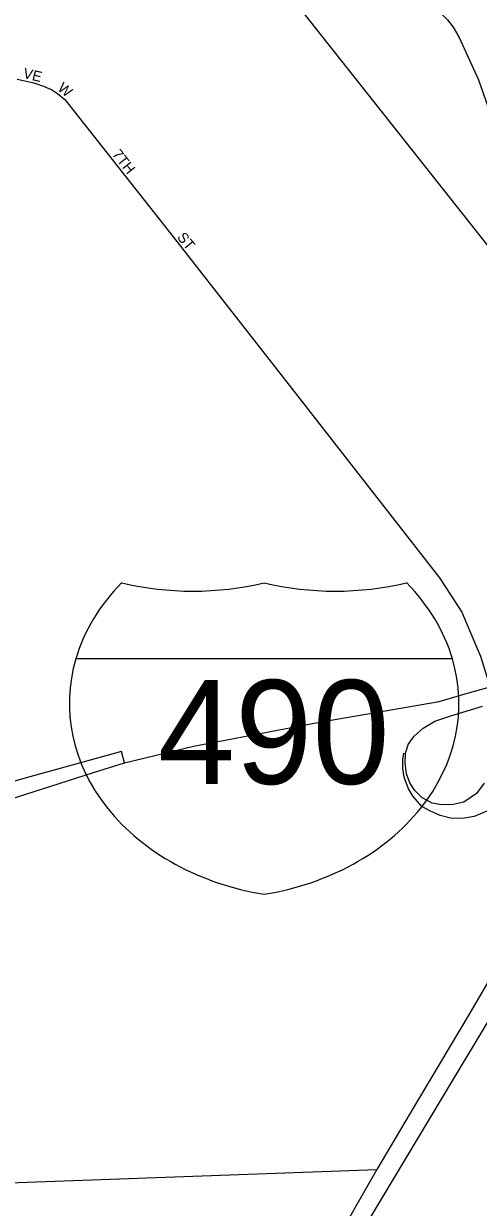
# Model space of a CAD drawing. Extents: x 2010165 to 2382125, y 1060529 to 1407316.
# Drawn here: x 2191174 to 2193362, y 1265056 to 1270754 of the extents above; entities that cross this region are included whole.
import ezdxf

# ---------------------------------------------------------------- set-up
doc = ezdxf.new("R2010")
doc.units = 0
for name, color, linetype in [('GM_X_City_Street', 7, 'Continuous'), ('GM_X_City_Street_Text', 7, 'Continuous'), ('GM_X_Interchange_Ramps', 7, 'Continuous'), ('GM_X_Interstate_Location', 7, 'Continuous'), ('GM_X_Interstate_Route', 7, 'Continuous'), ('GM_X_Interstate_Shield', 7, 'Continuous'), ('GM_X_Rail_Line', 7, 'Continuous')]:
    doc.layers.add(name, color=color, linetype=linetype)

msp = doc.modelspace()

# ---------------------------------------------------------------- linework, layer by layer
at = {"layer": 'GM_X_City_Street'}
for points in [[(2193414.5, 1269678), (2191590.1, 1271983.8)], [(2191142.7, 1270485.9), (2191223.2, 1270468.6), (2191269.2, 1270452.9), (2191294.9, 1270441.5)], [(2191294.9, 1270441.5), (2191307.4, 1270436), (2191337.7, 1270416.9), (2191372.6, 1270388.7), (2191894, 1269728.1), (2192492.7, 1268961.4)], [(2192492.7, 1268961.4), (2193176.2, 1268086.1), (2193206.4, 1268039.2)], [(2193206.4, 1268039.2), (2193282.9, 1267920.4), (2193352, 1267757.6)], [(2193352, 1267757.6), (2193372.7, 1267708.8), (2193401.5, 1267616), (2193418.6, 1267561.6), (2193440.3, 1267492.6), (2193447.8, 1267468.9), (2193476.3, 1267378.5), (2193602.2, 1267125.2), (2193681, 1266994.6), (2193697, 1266952.1), (2193699.6, 1266912.2), (2193686.3, 1266873.6), (2193642.4, 1266803.1), (2193635.4, 1266783.9)], [(2193729.3, 1266688.5), (2193317.9, 1265986.5), (2193034.8, 1265509.4)], [(2193034.8, 1265509.4), (2192873.7, 1265237.8)], [(2190969.8, 1265169.6), (2192873.7, 1265237.8)], [(2192873.7, 1265237.8), (2192873.7, 1265237.8), (2192666.3, 1264876), (2192522.6, 1264628.7), (2192416.3, 1264479.7), (2192065.2, 1264168.9), (2191956.6, 1264075.7)]]:
    msp.add_lwpolyline(points, dxfattribs=at)
at = {"layer": 'GM_X_Interchange_Ramps'}
for points in [[(2193390.1, 1267097), (2193353.4, 1267048.1), (2193292.2, 1267005.9), (2193241.9, 1266995), (2193184.8, 1266993.7), (2193140, 1267001.8), (2193089.7, 1267029), (2193057.1, 1267063), (2193032.6, 1267099.7), (2193016.3, 1267143.2), (2193010.9, 1267193.5), (2193012.2, 1267241.1), (2193024.5, 1267283.3), (2193053, 1267324), (2193096.5, 1267362.1), (2193153.6, 1267396.1), (2193229.7, 1267421.9), (2193381.9, 1267468.1)], [(2191659.4, 1267195.6), (2191644.3, 1267250.8), (2191174.3, 1267119.7), (2190800.3, 1267011.6), (2190584.2, 1266969.1), (2190414.2, 1266942.1), (2190273.9, 1266914.7), (2190253.4, 1266908.5), (2190134.9, 1266872.6), (2190005.9, 1266819.5), (2189893.1, 1266750), (2189818.5, 1266686.9), (2189809.1, 1266674.5), (2189784.5, 1266642.5), (2189779.6, 1266636.1), (2189730.6, 1266572), (2189671.2, 1266471.6), (2189635.3, 1266373.4), (2189619.6, 1266282.8), (2189608.4, 1266174.8), (2189607.1, 1266055.8), (2189618.5, 1265961.7), (2189639.8, 1265755.5), (2189627.1, 1265752.8)], [(2193602.2, 1267125.2), (2193577.6, 1267112), (2193526, 1267064.4), (2193470.3, 1267011.3), (2193414.5, 1266967.8), (2193342.5, 1266938), (2193286.8, 1266928.4), (2193228.3, 1266929.8), (2193178, 1266942), (2193129.1, 1266963.8), (2193091.1, 1266985.5), (2193048.9, 1267033.1), (2193025.8, 1267071.2), (2193005.5, 1267126.9), (2192998.9, 1267168.6), (2192998.9, 1267211.1), (2193004.3, 1267242.3), (2193012.2, 1267241.1)]]:
    msp.add_lwpolyline(points, dxfattribs=at)
at = {"layer": 'GM_X_Interstate_Route'}
for points in [[(2193298.9, 1267527.1), (2193418.6, 1267561.6), (2193513.6, 1267589), (2193587.1, 1267622.5), (2193783.1, 1267711.8)], [(2190229.3, 1266749.7), (2190255, 1266754.9), (2190309.9, 1266766.2), (2190491, 1266812.8), (2191139, 1267029.7), (2191510.2, 1267149.9), (2191659.4, 1267195.6), (2191991.2, 1267275.8), (2192597.9, 1267392.1), (2193173.8, 1267491), (2193298.9, 1267527.1)]]:
    msp.add_lwpolyline(points, dxfattribs=at)
at = {"layer": 'GM_X_Interstate_Shield'}
msp.add_line((2193237.9, 1267695.7), (2191424.9, 1267695.7), dxfattribs=at)
msp.add_line((2193237.9, 1267695.7), (2191424.9, 1267695.7), dxfattribs=at)
for centre, start_param, end_param in [((2192565.8, 1267481.4), 2.47259, 2.911027), ((2191989, 1268959.4), 4.415841, 5.008937), ((2192673.9, 1268959.4), 4.415841, 5.008937), ((2192097.1, 1267481.4), 0.230566, 0.669003), ((2192565.8, 1267481.4), 2.911027, 4.511031), ((2192097.1, 1267481.4), 4.913747, 6.513751)]:
    msp.add_ellipse(centre, major_axis=(1171.9, 0), ratio=0.8, start_param=start_param, end_param=end_param, dxfattribs=at)
at = {"layer": 'GM_X_Rail_Line'}
for points in [[(2192776.2, 1270930.9), (2192854.6, 1270914.7), (2192972, 1270881.4), (2193092.2, 1270850.1), (2193119, 1270840.1), (2193152.7, 1270822.5), (2193180.7, 1270804.9), (2193214.4, 1270771.6), (2193240.8, 1270736.3), (2193268.5, 1270690.7), (2193362.8, 1270483.3), (2193525.1, 1270019.5), (2193627.7, 1269817.4), (2193713.8, 1269638.5), (2193783.4, 1269502.7), (2193968.9, 1269214.5), (2194213.9, 1268889.9), (2194545.1, 1268465.8), (2194698.5, 1268279.4)], [(2192609.7, 1264618), (2194459.8, 1267701.8), (2194559.5, 1267905), (2194698.5, 1268279.4)]]:
    msp.add_lwpolyline(points, dxfattribs=at)

# ---------------------------------------------------------------- texts
at = {"layer": 'GM_X_City_Street_Text'}
for s, rotation, p in [('V', 347.3313, (2191168.4, 1270492.4)), ('E', 345.8113, (2191211, 1270482.8)), ('W', 320.7283, (2191333.8, 1270436.5)), ('7TH', 308.1565, (2191597.6, 1270124.1)), ('ST', 309.7984, (2191909.8, 1269723.9))]:
    msp.add_text(s, height=50, rotation=rotation, dxfattribs=at).set_placement(p)
at = {"layer": 'GM_X_Interstate_Location'}
for s in ['-', '.', ',']:
    msp.add_text(s, height=1, dxfattribs=at).set_placement((2192331.3, 1267343.6))
msp.add_text('490', height=1, rotation=0, dxfattribs=at).set_placement((2192025.8, 1267136.6))
at = {"layer": 'GM_X_Interstate_Shield'}
msp.add_text('490', height=500, dxfattribs=at).set_placement((2191820.1, 1267094.1))

doc.saveas('drawing.dxf')
